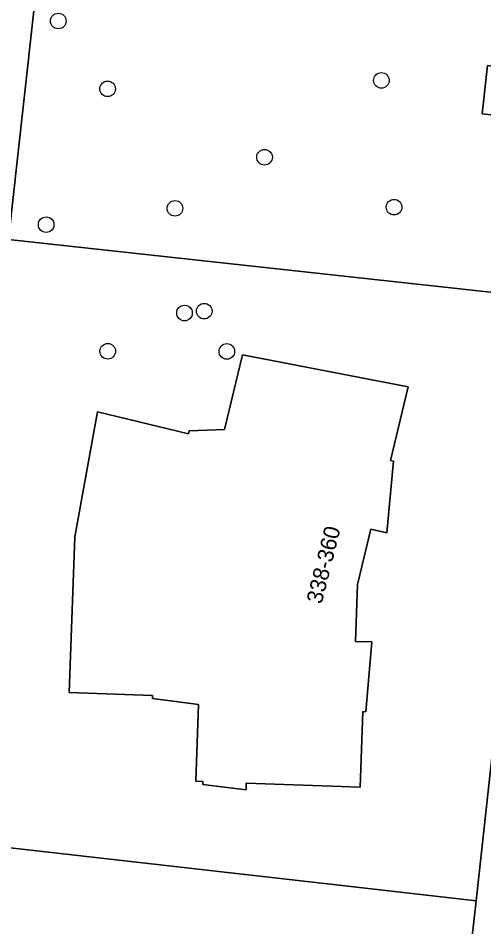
# Model space of a CAD drawing. Extents: x 162026 to 163502, y 387295 to 388169.
# Drawn here: x 162556.5 to 162585.7, y 388004.9 to 388061.9 of the extents above; entities that cross this region are included whole.
import ezdxf

# ---------------------------------------------------------------- set-up
doc = ezdxf.new("R2010")
doc.units = 0
for name, color, linetype in [('IMGEO_Boom', 7, 'Continuous'), ('IMGEO_Erf', 7, 'Continuous'), ('IMGEO_Groenvoorziening', 7, 'Continuous'), ('IMGEO_Pand', 7, 'Continuous'), ('IMGEO_Pand_nummerreeks', 7, 'Continuous'), ('IMGEO_Voetpad_open', 7, 'Continuous')]:
    doc.layers.add(name, color=color, linetype=linetype)

msp = doc.modelspace()

# ---------------------------------------------------------------- linework, layer by layer
at = {"layer": 'IMGEO_Boom'}
for centre in [(162559.054, 388061.697), (162579.285, 388057.973), (162562.138, 388057.447), (162571.966, 388053.163), (162566.359, 388049.959), (162580.077, 388050.032), (162558.295, 388048.935), (162566.955, 388043.399), (162568.193, 388043.517), (162562.151, 388041.007), (162569.607, 388040.993)]:
    msp.add_circle(centre, 0.489, dxfattribs=at)
at = {"layer": 'IMGEO_Erf'}
for points in [[(162589.357, 388044.357), (162573.328, 388046.105), (162555.941, 388048), (162551.947, 388013.501), (162551.619, 388010.384), (162576.646, 388007.544), (162585.216, 388006.571)], [(162569.462, 388036.092), (162570.585, 388040.779), (162580.966, 388038.781), (162579.859, 388034.16), (162580.036, 388034.121), (162579.623, 388029.624), (162578.621, 388029.864), (162577.787, 388026.381), (162577.66, 388022.825), (162578.69, 388022.788), (162578.306, 388018.42), (162578.116, 388018.426), (162577.948, 388013.698), (162570.823, 388013.952), (162570.808, 388013.523), (162568.105, 388013.86), (162568.111, 388014.049), (162567.671, 388014.064), (162567.842, 388018.881), (162564.943, 388019.253), (162564.944, 388019.432), (162559.742, 388019.617), (162560.088, 388029.366), (162561.498, 388037.208), (162567.205, 388035.84), (162567.249, 388036.016)]]:
    msp.add_lwpolyline(points, close=True, dxfattribs=at)
at = {"layer": 'IMGEO_Groenvoorziening'}
msp.add_lwpolyline([(162594.566, 388090.916), (162563.074, 388094.316), (162559.895, 388065.653), (162559.613, 388063.107), (162557.618, 388063.29), (162555.941, 388048), (162573.328, 388046.105), (162589.357, 388044.357), (162590.692, 388056.547), (162588.653, 388056.692), (162588.524, 388055.553), (162585.584, 388055.885), (162585.924, 388058.9), (162588.856, 388058.596), (162588.727, 388057.347), (162590.756, 388057.127)], close=True, dxfattribs=at)
for points in [[(162585.216, 388006.571), (162576.646, 388007.544), (162551.619, 388010.384), (162551.302, 388007.357)], [(162584.951, 388004.16), (162585.216, 388006.571)]]:
    msp.add_lwpolyline(points, dxfattribs=at)
at = {"layer": 'IMGEO_Pand'}
msp.add_lwpolyline([(162570.823, 388013.952), (162577.948, 388013.698), (162578.116, 388018.426), (162578.306, 388018.42), (162578.69, 388022.788), (162577.66, 388022.825), (162577.787, 388026.381), (162578.621, 388029.864), (162579.623, 388029.624), (162580.036, 388034.121), (162579.859, 388034.16), (162580.966, 388038.781), (162570.585, 388040.779), (162569.462, 388036.092), (162567.249, 388036.016), (162567.205, 388035.84), (162561.498, 388037.208), (162560.088, 388029.366), (162559.742, 388019.617), (162564.944, 388019.432), (162564.943, 388019.253), (162567.842, 388018.881), (162567.671, 388014.064), (162568.111, 388014.049), (162568.105, 388013.86), (162570.808, 388013.523)], close=True, dxfattribs=at)
at = {"layer": 'IMGEO_Voetpad_open'}
for points in [[(162595.642, 388100.785), (162594.837, 388093.4), (162594.744, 388092.548), (162594.566, 388090.916), (162590.756, 388057.127), (162590.692, 388056.547), (162589.357, 388044.357), (162585.216, 388006.571), (162584.951, 388004.16)], [(162555.941, 388048), (162557.618, 388063.29), (162559.613, 388063.107), (162559.895, 388065.653), (162555.949, 388066.029), (162555.668, 388063.444), (162554.538, 388063.49), (162551.453, 388038.231), (162534.577, 388040.002), (162529.843, 388040.497)]]:
    msp.add_lwpolyline(points, dxfattribs=at)
msp.add_lwpolyline([(162588.524, 388055.553), (162588.653, 388056.692), (162588.727, 388057.347), (162588.856, 388058.596), (162585.924, 388058.9), (162585.584, 388055.885)], close=True, dxfattribs=at)

# ---------------------------------------------------------------- texts
at = {"layer": 'IMGEO_Pand_nummerreeks'}
msp.add_text('338-360', height=1, rotation=75.9638, dxfattribs=at).set_placement((162575.544, 388025.129))

doc.saveas('drawing.dxf')
